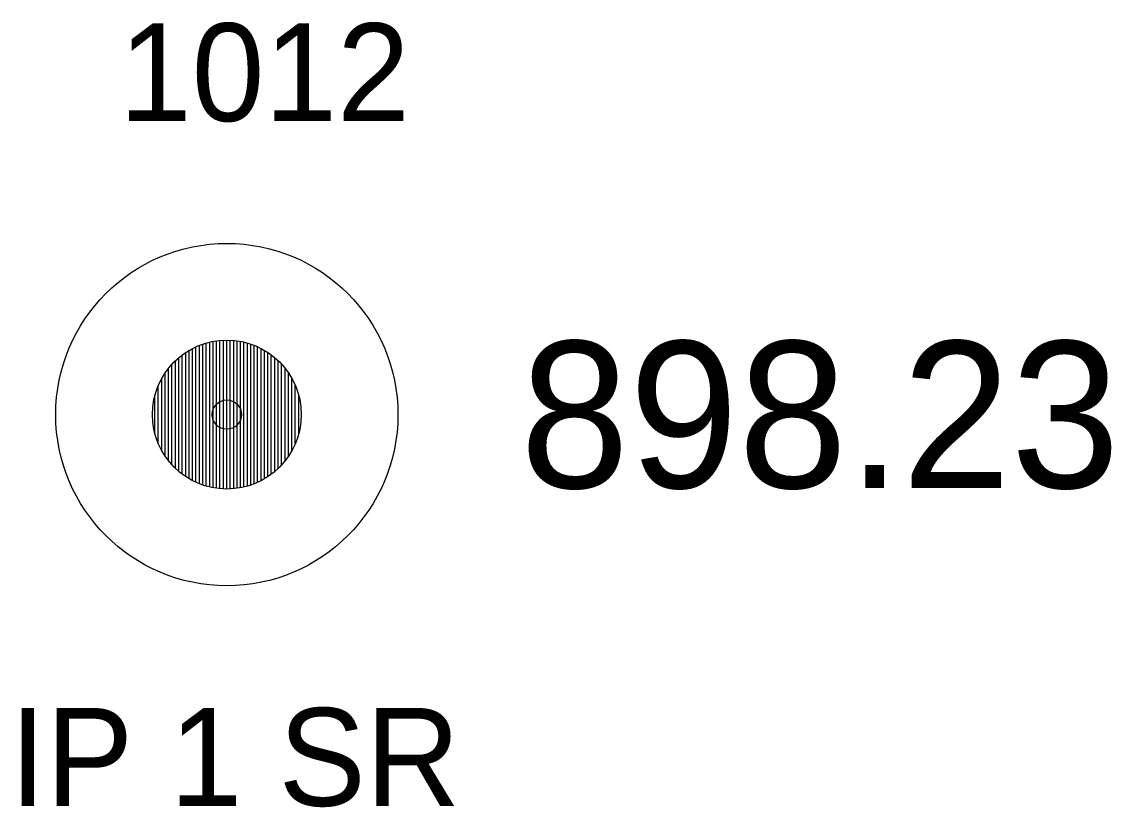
# Model space of a CAD drawing. Extents: x 1622501 to 1626664, y 1117816 to 1121579.
# Drawn here: x 1626653.17 to 1626664.31, y 1120447.24 to 1120455.27 of the extents above; entities that cross this region are included whole.
import ezdxf

# ---------------------------------------------------------------- set-up
doc = ezdxf.new("R2010")
doc.units = 0
for name, color, linetype in [('RD_EX_DV_Prop_txCode', 7, 'Continuous'), ('RD_EX_DV_PropPin', 7, 'Continuous'), ('RD_EX_TX_DV_Prop_ELEV', 7, 'Continuous'), ('RD_SMD_Locator', 7, 'Continuous')]:
    doc.layers.add(name, color=color, linetype=linetype)

msp = doc.modelspace()

# ---------------------------------------------------------------- linework, layer by layer
at = {"layer": 'RD_EX_DV_PropPin'}
for p, q in [((1626654.879, 1120450.597), (1626654.879, 1120451.91)), ((1626654.914, 1120450.578), (1626654.914, 1120451.929)), ((1626654.949, 1120450.561), (1626654.949, 1120451.946)), ((1626654.984, 1120450.546), (1626654.984, 1120451.961)), ((1626655.019, 1120450.533), (1626655.019, 1120451.974)), ((1626655.054, 1120450.522), (1626655.054, 1120451.985)), ((1626655.09, 1120450.513), (1626655.09, 1120451.994)), ((1626655.125, 1120450.505), (1626655.125, 1120452.001)), ((1626655.16, 1120450.5), (1626655.16, 1120452.007)), ((1626655.195, 1120450.496), (1626655.195, 1120452.011)), ((1626655.23, 1120450.493), (1626655.23, 1120452.014)), ((1626655.265, 1120450.492), (1626655.265, 1120452.014)), ((1626655.3, 1120450.493), (1626655.3, 1120452.014)), ((1626655.335, 1120450.496), (1626655.335, 1120452.011)), ((1626655.37, 1120450.5), (1626655.37, 1120452.007)), ((1626655.405, 1120450.505), (1626655.405, 1120452.001)), ((1626655.44, 1120450.513), (1626655.44, 1120451.994)), ((1626655.475, 1120450.522), (1626655.475, 1120451.985)), ((1626655.51, 1120450.533), (1626655.51, 1120451.974)), ((1626655.545, 1120450.546), (1626655.545, 1120451.961)), ((1626655.58, 1120450.561), (1626655.58, 1120451.946)), ((1626655.615, 1120450.578), (1626655.615, 1120451.929)), ((1626655.65, 1120450.597), (1626655.65, 1120451.91)), ((1626654.739, 1120450.703), (1626654.739, 1120451.804)), ((1626654.774, 1120450.671), (1626654.774, 1120451.836)), ((1626654.809, 1120450.644), (1626654.809, 1120451.863)), ((1626654.844, 1120450.619), (1626654.844, 1120451.888)), ((1626655.685, 1120450.619), (1626655.685, 1120451.888)), ((1626655.72, 1120450.644), (1626655.72, 1120451.863)), ((1626655.755, 1120450.671), (1626655.755, 1120451.836)), ((1626655.79, 1120450.703), (1626655.79, 1120451.804)), ((1626654.669, 1120450.779), (1626654.669, 1120451.728)), ((1626654.704, 1120450.738), (1626654.704, 1120451.768)), ((1626655.825, 1120450.738), (1626655.825, 1120451.768)), ((1626655.86, 1120450.779), (1626655.86, 1120451.728)), ((1626654.599, 1120450.884), (1626654.599, 1120451.623)), ((1626654.634, 1120450.827), (1626654.634, 1120451.68)), ((1626655.895, 1120450.827), (1626655.895, 1120451.68)), ((1626655.93, 1120450.884), (1626655.93, 1120451.623)), ((1626654.564, 1120450.955), (1626654.564, 1120451.551)), ((1626655.965, 1120450.955), (1626655.965, 1120451.551)), ((1626654.529, 1120451.057), (1626654.529, 1120451.45)), ((1626656, 1120451.057), (1626656, 1120451.45))]:
    msp.add_line(p, q, dxfattribs=at)
for radius in [1.75, 0.761]:
    msp.add_circle((1626655.265, 1120451.253), radius, dxfattribs=at)
at = {"layer": 'RD_SMD_Locator'}
msp.add_circle((1626655.265, 1120451.253), 0.15, dxfattribs=at)

# ---------------------------------------------------------------- texts
at = {"layer": 'RD_EX_DV_Prop_txCode'}
for s, p in [('1012', (1626654.162, 1120454.253)), ('IP 1 SR', (1626653.044, 1120447.253))]:
    msp.add_text(s, height=1, dxfattribs=at).set_placement(p)
at = {"layer": 'RD_EX_TX_DV_Prop_ELEV'}
msp.add_text('898.23', height=1.5, dxfattribs=at).set_placement((1626658.265, 1120450.503))

doc.saveas('drawing.dxf')
